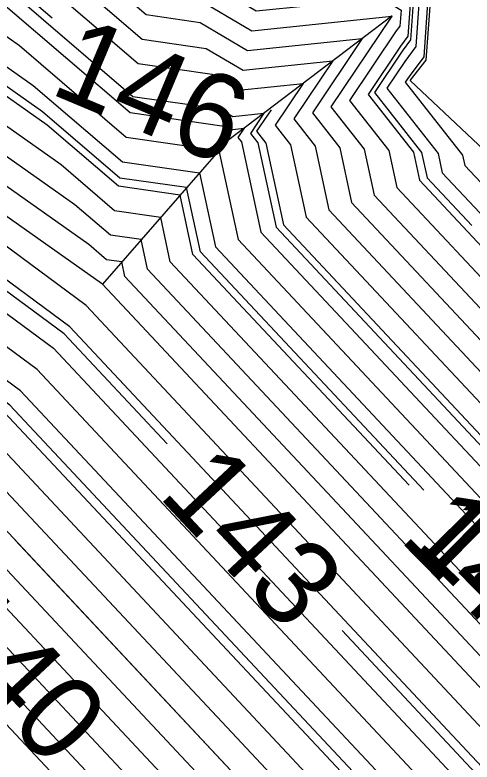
# Model space of a CAD drawing. Extents: x 2354170 to 2357230, y 866100 to 868290.
# Drawn here: x 2355276.88 to 2355287.59, y 867370.56 to 867388.09 of the extents above; entities that cross this region are included whole.
import ezdxf

# ---------------------------------------------------------------- set-up
doc = ezdxf.new("R2010")
doc.units = 0
for name, color, linetype in [('Default', 7, 'Continuous'), ('DTM Contours Major', 7, 'Continuous'), ('DTM Contours Major Text', 7, 'Continuous'), ('DTM Contours Minor', 7, 'Continuous'), ('DTM Contours Minor Text', 7, 'Continuous'), ('PH Exist DTM Breakline', 7, 'Continuous')]:
    doc.layers.add(name, color=color, linetype=linetype)

msp = doc.modelspace()

# ---------------------------------------------------------------- linework, layer by layer
at = {"layer": 'Default'}
for points in [[(2355192.812, 867440.624), (2355193.949, 867439.768), (2355195.388, 867438.69), (2355206.427, 867432.079), (2355206.938, 867431.728), (2355208.509, 867430.521), (2355208.638, 867430.43), (2355208.737, 867430.362), (2355208.813, 867430.307), (2355209.264, 867429.941), (2355232.009, 867416.082), (2355234.182, 867414.886), (2355244.609, 867408.747), (2355248.098, 867406.774), (2355250.744, 867405.262), (2355259.336, 867400.451), (2355263.605, 867397.789), (2355269.825, 867393.842), (2355276.331, 867389.237), (2355277.752, 867388.019)], [(2355211.302, 867434.261), (2355212.896, 867433.144), (2355215.912, 867431.05), (2355218.242, 867429.399), (2355231.958, 867418.233), (2355234.753, 867416.53), (2355235.02, 867416.383), (2355246.38, 867409.694), (2355247.837, 867408.871), (2355248.941, 867408.24), (2355259.212, 867402.489), (2355264.314, 867399.307), (2355271.749, 867394.59), (2355275.355, 867392.037), (2355279.952, 867388.096), (2355281.22, 867387.914), (2355282.325, 867387.255), (2355285.016, 867387.535), (2355283.847, 867385.793), (2355284.488, 867384.975), (2355284.765, 867383.691), (2355288.731, 867379.455), (2355289.943, 867378.496)], [(2355286.118, 867377.057), (2355281.049, 867382.472), (2355280.748, 867383.863), (2355279.301, 867384.072), (2355277.632, 867385.503), (2355267.26, 867392.846), (2355262.66, 867395.765), (2355259.502, 867397.734), (2355253.147, 867401.292), (2355248.447, 867403.979), (2355242.248, 867407.484), (2355233.065, 867412.89), (2355228.351, 867415.485), (2355207.68, 867428.08), (2355206.162, 867429.005), (2355204.245, 867430.13), (2355202.852, 867430.831)], [(2355208.306, 867429.818), (2355231.095, 867415.933), (2355233.903, 867414.387), (2355244.019, 867408.431), (2355248.185, 867406.075), (2355251.345, 867404.269), (2355259.378, 867399.772), (2355263.369, 867397.283), (2355269.184, 867393.593), (2355276.656, 867388.303), (2355279.58, 867385.797), (2355281.777, 867385.48), (2355281.914, 867385.398), (2355282.249, 867385.433), (2355282.104, 867385.216), (2355282.184, 867385.114), (2355282.642, 867382.994), (2355289.185, 867376.004), (2355292.151, 867373.66), (2355294.345, 867371.427), (2355296.448, 867368.717), (2355304.108, 867359.282), (2355308.101, 867352.969)], [(2355215.099, 867429.702), (2355224.393, 867422.135), (2355233.839, 867416.38), (2355234.741, 867415.884), (2355245.79, 867409.378), (2355247.924, 867408.172), (2355249.542, 867407.247), (2355259.253, 867401.81), (2355264.078, 867398.801), (2355271.108, 867394.341), (2355275.68, 867391.104), (2355279.859, 867387.522), (2355281.359, 867387.305), (2355282.223, 867386.791), (2355284.324, 867387.009), (2355283.411, 867385.649), (2355283.912, 867385.01), (2355284.234, 867383.517), (2355288.844, 867378.592), (2355293.091, 867375.235), (2355296.233, 867372.037), (2355299.245, 867368.156), (2355304.938, 867361.144), (2355309.734, 867353.563)], [(2355208.097, 867429.239), (2355230.18, 867415.783), (2355233.624, 867413.888), (2355243.429, 867408.115), (2355248.272, 867405.376), (2355251.945, 867403.277), (2355259.419, 867399.092), (2355263.132, 867396.777), (2355268.543, 867393.344), (2355276.981, 867387.37), (2355279.487, 867385.222), (2355281.659, 867384.909), (2355282.111, 867382.82), (2355289.299, 867375.141), (2355291.837, 867373.135), (2355293.715, 867371.224), (2355295.515, 867368.904), (2355303.831, 867358.661), (2355307.557, 867352.771)], [(2355207.889, 867428.659), (2355229.266, 867415.634), (2355233.345, 867413.389), (2355242.838, 867407.799), (2355248.36, 867404.678), (2355252.546, 867402.284), (2355259.461, 867398.413), (2355262.896, 867396.271), (2355267.901, 867393.095), (2355277.306, 867386.436), (2355279.394, 867384.647), (2355281.204, 867384.386), (2355281.58, 867382.646), (2355289.413, 867374.278), (2355291.524, 867372.61), (2355293.085, 867371.02), (2355294.583, 867369.091), (2355303.554, 867358.04), (2355307.012, 867352.573)], [(2355305.924, 867352.178), (2355303.001, 867356.799), (2355292.717, 867369.465), (2355291.826, 867370.613), (2355290.897, 867371.559), (2355289.64, 867372.553), (2355280.518, 867382.298), (2355280.293, 867383.341), (2355279.208, 867383.497), (2355277.957, 867384.57), (2355266.619, 867392.597), (2355262.423, 867395.258), (2355259.544, 867397.054), (2355253.748, 867400.299), (2355248.534, 867403.28), (2355241.658, 867407.168), (2355232.786, 867412.391), (2355227.436, 867415.336), (2355207.471, 867427.5)], [(2355305.38, 867351.98), (2355302.724, 867356.178), (2355291.785, 867369.652), (2355291.197, 867370.41), (2355290.583, 867371.034), (2355289.754, 867371.69), (2355279.987, 867382.124), (2355279.837, 867382.818), (2355279.115, 867382.922), (2355278.282, 867383.636), (2355265.977, 867392.347), (2355262.187, 867394.752), (2355259.586, 867396.375), (2355254.349, 867399.306), (2355248.621, 867402.581), (2355241.068, 867406.852), (2355232.507, 867411.892), (2355226.522, 867415.186), (2355207.263, 867426.921)], [(2355306.814, 867329.532), (2355304.091, 867335.365), (2355299.954, 867349.931), (2355299.925, 867350.006), (2355289.127, 867363.131), (2355283.332, 867369.784), (2355275.862, 867377.77), (2355260.316, 867389.261), (2355259.672, 867389.773), (2355259.654, 867389.783), (2355249.493, 867395.592), (2355235.164, 867403.694), (2355229.714, 867406.903), (2355217.375, 867413.694), (2355205.176, 867421.127), (2355204.281, 867421.673), (2355196.087, 867426.481)], [(2355216.829, 867426.038), (2355232.924, 867416.231), (2355234.462, 867415.385), (2355245.2, 867409.063), (2355248.011, 867407.473), (2355250.143, 867406.255), (2355259.295, 867401.131), (2355263.842, 867398.295), (2355270.467, 867394.091), (2355276.005, 867390.17), (2355279.766, 867386.947), (2355281.498, 867386.697), (2355282.12, 867386.327), (2355283.633, 867386.484), (2355282.975, 867385.504), (2355283.336, 867385.045), (2355283.704, 867383.343), (2355288.958, 867377.729), (2355292.778, 867374.71), (2355295.604, 867371.834), (2355298.313, 867368.343), (2355304.661, 867360.523), (2355309.19, 867353.365)], [(2355194.728, 867425.873), (2355203.967, 867420.451), (2355204.759, 867419.968), (2355215.546, 867413.395), (2355229.155, 867405.905), (2355233.984, 867403.062), (2355249.667, 867394.194), (2355258.653, 867389.057), (2355258.727, 867389.015), (2355261.386, 867386.903), (2355275.096, 867376.769), (2355281.684, 867369.726), (2355288.916, 867361.423), (2355298.503, 867349.771), (2355299.346, 867347.54), (2355303.04, 867334.535), (2355305.472, 867329.327), (2355306.138, 867327.003), (2355307.428, 867319.909), (2355309.032, 867310.676), (2355309.288, 867309.033), (2355309.726, 867299.906), (2355310.819, 867287.141), (2355311.856, 867273.989)], [(2355307.099, 867342.891), (2355304.291, 867351.584), (2355302.17, 867354.937), (2355290.048, 867369.868), (2355289.969, 867369.965), (2355289.926, 867370.013), (2355278.926, 867381.773), (2355278.907, 867381.787), (2355264.695, 867391.849), (2355261.714, 867393.74), (2355259.669, 867395.016), (2355255.551, 867397.321), (2355248.796, 867401.183), (2355239.887, 867406.22), (2355231.948, 867410.894), (2355224.692, 867414.888), (2355206.845, 867425.762)], [(2355311.297, 867273.574), (2355310.188, 867287.632), (2355309.159, 867299.659), (2355308.746, 867308.258), (2355308.288, 867311.199), (2355306.779, 867319.882), (2355305.566, 867326.554), (2355304.8, 867329.224), (2355302.515, 867334.12), (2355299.043, 867346.344), (2355297.792, 867349.653), (2355288.811, 867360.569), (2355280.86, 867369.697), (2355274.713, 867376.269), (2355261.921, 867385.724), (2355258.255, 867388.636), (2355258.152, 867388.695), (2355249.755, 867393.495), (2355233.393, 867402.746), (2355228.876, 867405.406), (2355214.632, 867413.246), (2355204.551, 867419.389), (2355203.81, 867419.84), (2355194.048, 867425.569)], [(2355306.201, 867343.789), (2355303.747, 867351.386), (2355301.893, 867354.316), (2355291.3, 867367.364), (2355289.863, 867369.111), (2355289.102, 867369.985), (2355278.543, 867381.273), (2355276.335, 867382.905), (2355264.054, 867391.6), (2355261.478, 867393.234), (2355259.71, 867394.337), (2355256.152, 867396.329), (2355248.883, 867400.484), (2355239.297, 867405.904), (2355231.669, 867410.395), (2355223.778, 867414.739), (2355206.637, 867425.183)], [(2355310.179, 867272.744), (2355308.928, 867288.613), (2355308.025, 867299.165), (2355307.663, 867306.709), (2355306.8, 867312.243), (2355305.482, 867319.828), (2355304.422, 867325.656), (2355303.458, 867329.019), (2355301.464, 867333.29), (2355298.436, 867343.953), (2355296.369, 867349.418), (2355288.6, 867358.86), (2355279.211, 867369.64), (2355273.947, 867375.268), (2355262.991, 867383.366), (2355257.31, 867387.879), (2355257.151, 867387.969), (2355249.929, 867392.097), (2355232.213, 867402.115), (2355228.317, 867404.408), (2355212.802, 867412.948), (2355204.133, 867418.23), (2355203.497, 867418.618), (2355192.688, 867424.961)], [(2355309.62, 867272.329), (2355308.298, 867289.104), (2355307.458, 867298.918), (2355307.121, 867305.935), (2355306.055, 867312.765), (2355304.833, 867319.801), (2355303.85, 867325.207), (2355302.787, 867328.917), (2355300.939, 867332.875), (2355298.132, 867342.758), (2355295.658, 867349.3), (2355288.495, 867358.006), (2355278.387, 867369.611), (2355273.564, 867374.768), (2355263.526, 867382.188), (2355256.838, 867387.5), (2355256.65, 867387.606), (2355250.016, 867391.398), (2355231.622, 867401.799), (2355228.038, 867403.909), (2355211.888, 867412.799), (2355203.925, 867417.65), (2355203.34, 867418.007), (2355192.009, 867424.657)], [(2355206.22, 867424.024), (2355221.949, 867414.44), (2355231.11, 867409.398), (2355238.116, 867405.273), (2355249.057, 867399.086), (2355257.354, 867394.343), (2355259.793, 867392.978), (2355261.005, 867392.222), (2355262.771, 867391.102), (2355271.19, 867385.141), (2355277.777, 867380.272), (2355287.454, 867369.927), (2355289.653, 867367.402), (2355293.804, 867362.357), (2355301.34, 867353.075), (2355302.658, 867350.99), (2355304.404, 867345.586), (2355306.717, 867337.441)], [(2355306.192, 867337.025), (2355303.505, 867346.484), (2355302.114, 867350.792), (2355301.063, 867352.454), (2355295.055, 867359.854), (2355289.548, 867366.548), (2355286.629, 867369.898), (2355277.394, 867379.772), (2355268.618, 867386.259), (2355262.13, 867390.852), (2355260.769, 867391.716), (2355259.835, 867392.298), (2355257.955, 867393.351), (2355249.144, 867398.387), (2355237.526, 867404.957), (2355230.831, 867408.899), (2355221.034, 867414.291), (2355206.011, 867423.444)], [(2355305.667, 867336.61), (2355302.607, 867347.382), (2355301.57, 867350.594), (2355300.786, 867351.833), (2355296.307, 867357.35), (2355289.442, 867365.694), (2355285.805, 867369.87), (2355277.011, 867379.271), (2355266.046, 867387.376), (2355261.488, 867390.603), (2355260.532, 867391.21), (2355259.876, 867391.619), (2355258.556, 867392.358), (2355249.232, 867397.689), (2355236.935, 867404.641), (2355230.551, 867408.4), (2355220.119, 867414.142), (2355205.802, 867422.865)], [(2355307.485, 867329.634), (2355304.616, 867335.78), (2355300.81, 867349.179), (2355300.481, 867350.199), (2355300.232, 867350.592), (2355298.811, 867352.343), (2355289.232, 867363.985), (2355284.157, 867369.812), (2355276.245, 867378.271), (2355260.902, 867389.612), (2355260.206, 867390.105), (2355260.06, 867390.198), (2355259.959, 867390.26), (2355259.758, 867390.373), (2355249.406, 867396.291), (2355235.755, 867404.009), (2355229.993, 867407.402), (2355218.29, 867413.843), (2355205.385, 867421.706), (2355204.437, 867422.284)], [(2355233.999, 867418.917), (2355235.283, 867417.936), (2355236.153, 867417.275), (2355236.787, 867416.797), (2355239.332, 867414.507), (2355246.971, 867410.01), (2355247.749, 867409.57), (2355248.34, 867409.232), (2355259.17, 867403.169), (2355264.551, 867399.813), (2355272.391, 867394.839), (2355275.03, 867392.971), (2355280.046, 867388.671), (2355281.081, 867388.522), (2355282.428, 867387.72), (2355285.708, 867388.06), (2355284.283, 867385.937), (2355285.064, 867384.94), (2355285.296, 867383.865), (2355288.617, 867380.318), (2355293.718, 867376.286), (2355297.492, 867372.444), (2355301.11, 867367.782), (2355305.492, 867362.385)], [(2355212.573, 867415.913), (2355216.461, 867413.545), (2355229.434, 867406.404), (2355234.574, 867403.378), (2355249.58, 867394.893), (2355259.153, 867389.42), (2355259.2, 867389.394), (2355260.851, 867388.082), (2355275.479, 867377.27), (2355282.508, 867369.755), (2355289.021, 867362.277), (2355292.738, 867357.76)], [(2355302.644, 867355.245), (2355302.447, 867355.557), (2355290.852, 867369.839), (2355290.567, 867370.206), (2355290.27, 867370.509), (2355289.868, 867370.827), (2355279.456, 867381.95), (2355279.381, 867382.295), (2355279.022, 867382.347), (2355278.607, 867382.703), (2355265.336, 867392.098), (2355261.951, 867394.246), (2355259.627, 867395.695), (2355254.95, 867398.314), (2355248.708, 867401.882), (2355240.477, 867406.536), (2355232.227, 867411.393), (2355225.607, 867415.037), (2355224.591, 867415.657)], [(2355303.078, 867343.461), (2355301.709, 867348.281), (2355301.025, 867350.397), (2355300.509, 867351.213), (2355297.559, 867354.847), (2355289.337, 867364.84), (2355284.981, 867369.841), (2355276.628, 867378.771), (2355263.474, 867388.494), (2355260.847, 867390.354), (2355260.296, 867390.704), (2355259.918, 867390.94), (2355259.157, 867391.366), (2355249.319, 867396.99), (2355236.345, 867404.325), (2355230.272, 867407.901), (2355229.844, 867408.137)], [(2355306.165, 867341.65), (2355305.302, 867344.687), (2355303.202, 867351.188), (2355301.616, 867353.695), (2355292.552, 867364.861), (2355289.758, 867368.256), (2355288.278, 867369.956), (2355278.16, 867380.772), (2355273.762, 867384.023), (2355263.412, 867391.351), (2355261.241, 867392.728), (2355259.752, 867393.657), (2355256.753, 867395.336), (2355248.97, 867399.785), (2355238.706, 867405.589), (2355234.801, 867407.888)], [(2355260.901, 867407.528), (2355264.551, 867404.03), (2355265.91, 867402.726), (2355266.756, 867401.967), (2355273.633, 867398.698), (2355275.536, 867397.291), (2355277.215, 867396.115), (2355278.783, 867392.373), (2355280.418, 867390.971), (2355280.524, 867390.956), (2355282.839, 867389.577), (2355283.005, 867389.594), (2355285.433, 867389.308), (2355286.559, 867388.606), (2355286.456, 867387.106), (2355286.114, 867386.645), (2355286.026, 867386.514), (2355287.368, 867384.801), (2355287.42, 867384.561), (2355288.162, 867383.769), (2355294.972, 867378.386), (2355300.011, 867373.258), (2355304.841, 867367.034), (2355306.599, 867364.868)], [(2355259.087, 867404.528), (2355265.023, 867400.825), (2355273.673, 867395.337), (2355274.379, 867394.838), (2355280.232, 867389.821), (2355280.803, 867389.739), (2355282.634, 867388.648), (2355284.366, 867388.828), (2355285.575, 867388.686), (2355286.136, 867388.336), (2355286.085, 867387.588), (2355285.915, 867387.358), (2355285.155, 867386.225), (2355286.216, 867384.871), (2355286.358, 867384.213), (2355288.389, 867382.043), (2355294.345, 867377.336), (2355295.994, 867375.658)], [(2355260.167, 867404.508), (2355265.26, 867401.331), (2355271.331, 867397.48), (2355274.034, 867396.195), (2355274.438, 867395.896), (2355274.795, 867395.646), (2355275.128, 867394.85), (2355280.325, 867390.396), (2355280.663, 867390.347), (2355282.736, 867389.113), (2355283.685, 867389.211), (2355285.504, 867388.997), (2355286.347, 867388.471), (2355286.271, 867387.347), (2355286.015, 867387.001), (2355285.59, 867386.37), (2355286.792, 867384.836), (2355286.889, 867384.387), (2355288.276, 867382.906), (2355294.659, 867377.861), (2355299.381, 867373.055), (2355303.908, 867367.221), (2355306.322, 867364.247)], [(2355259.129, 867403.848), (2355264.787, 867400.319), (2355273.032, 867395.088), (2355274.704, 867393.904), (2355280.139, 867389.246), (2355280.942, 867389.13), (2355282.531, 867388.184), (2355285.046, 867388.445), (2355285.647, 867388.374), (2355285.925, 867388.2), (2355285.9, 867387.829), (2355285.815, 867387.715), (2355284.719, 867386.081), (2355285.64, 867384.906), (2355285.827, 867384.039), (2355288.503, 867381.18), (2355294.032, 867376.811), (2355298.122, 867372.648), (2355302.043, 867367.595), (2355305.769, 867363.006)], [(2355282.878, 867385.864), (2355282.54, 867385.36), (2355282.76, 867385.079), (2355283.173, 867383.169), (2355289.072, 867376.866), (2355292.464, 867374.185), (2355294.974, 867371.631), (2355297.38, 867368.53), (2355304.385, 867359.902), (2355308.645, 867353.167), (2355311.353, 867344.783), (2355312.436, 867342.447), (2355313.303, 867340.534), (2355315.587, 867335.818), (2355316.732, 867330.114), (2355317.511, 867325.449), (2355318.692, 867320.721), (2355319.009, 867316.194), (2355319.731, 867311.66), (2355320.166, 867304.517), (2355320.381, 867300.137), (2355320.604, 867297.426)], [(2355308.979, 867294.89), (2355308.592, 867299.412), (2355308.204, 867307.484), (2355307.544, 867311.721), (2355306.131, 867319.855), (2355304.994, 867326.105), (2355304.129, 867329.122), (2355301.99, 867333.705), (2355298.739, 867345.149), (2355297.081, 867349.535), (2355288.706, 867359.715), (2355280.036, 867369.669), (2355274.33, 867375.769), (2355267.119, 867381.099)]]:
    msp.add_lwpolyline(points, dxfattribs=at)
at = {"layer": 'DTM Contours Major'}
msp.add_lwpolyline([(2355286.457, 867376.942), (2355281.226, 867382.53), (2355280.9, 867384.038), (2355279.332, 867384.264), (2355277.523, 867385.814), (2355267.474, 867392.929), (2355262.738, 867395.933), (2355259.489, 867397.96), (2355252.947, 867401.622), (2355248.418, 867404.212), (2355242.445, 867407.589), (2355233.158, 867413.056), (2355228.656, 867415.535), (2355207.749, 867428.273), (2355206.214, 867429.208), (2355204.471, 867430.231), (2355203.316, 867430.813)], dxfattribs=at)
at = {"layer": 'DTM Contours Minor'}
for points in [[(2355280.443, 867378.028), (2355278.032, 867380.606), (2355272.905, 867384.396), (2355263.198, 867391.268), (2355261.163, 867392.559), (2355259.766, 867393.431), (2355256.953, 867395.005), (2355248.999, 867399.552), (2355238.509, 867405.483), (2355231.296, 867409.73), (2355222.558, 867414.54), (2355206.359, 867424.41), (2355205.169, 867425.135), (2355199.94, 867428.204), (2355189.27, 867433.578)], [(2355218.242, 867429.399), (2355231.958, 867418.233), (2355234.753, 867416.53), (2355235.02, 867416.383), (2355246.38, 867409.694), (2355247.837, 867408.871), (2355248.941, 867408.24), (2355259.212, 867402.489), (2355264.314, 867399.307), (2355271.749, 867394.59), (2355275.355, 867392.037), (2355279.952, 867388.096), (2355281.22, 867387.914), (2355282.325, 867387.255), (2355285.016, 867387.535), (2355283.847, 867385.793), (2355284.488, 867384.975), (2355284.765, 867383.691), (2355288.731, 867379.455), (2355293.405, 867375.76), (2355296.863, 867372.241), (2355300.178, 867367.969), (2355305.215, 867361.764)], [(2355307.997, 867341.992), (2355304.835, 867351.782), (2355302.447, 867355.557), (2355290.852, 867369.839), (2355290.567, 867370.206), (2355290.27, 867370.509), (2355289.868, 867370.827), (2355279.456, 867381.95), (2355279.381, 867382.295), (2355279.022, 867382.347), (2355278.607, 867382.703), (2355265.336, 867392.098), (2355261.951, 867394.246), (2355259.627, 867395.695), (2355254.95, 867398.314), (2355248.708, 867401.882), (2355240.477, 867406.536), (2355232.227, 867411.393), (2355225.607, 867415.037), (2355207.054, 867426.341)], [(2355235.87, 867423.344), (2355240.24, 867420.022), (2355243.428, 867417.623), (2355247.116, 867414.303), (2355249.471, 867412.461), (2355251.104, 867411.166), (2355255.457, 867406.779), (2355259.073, 867404.754), (2355265.102, 867400.994), (2355273.887, 867395.42), (2355274.271, 867395.149), (2355280.263, 867390.013), (2355280.756, 867389.942), (2355282.668, 867388.803), (2355284.139, 867388.956), (2355285.552, 867388.789), (2355286.207, 867388.381), (2355286.147, 867387.508), (2355285.948, 867387.239), (2355285.3, 867386.273), (2355286.408, 867384.859), (2355286.535, 867384.271), (2355287.585, 867383.15)], [(2355305.317, 867336.334), (2355302.008, 867347.981), (2355301.207, 867350.463), (2355300.601, 867351.42), (2355297.142, 867355.681), (2355289.372, 867365.124), (2355285.256, 867369.851), (2355276.756, 867378.938), (2355264.331, 867388.122), (2355261.061, 867390.437), (2355260.375, 867390.872), (2355259.904, 867391.166), (2355258.956, 867391.697), (2355249.29, 867397.223), (2355236.542, 867404.431), (2355230.365, 867408.067), (2355219.51, 867414.042), (2355205.663, 867422.479)], [(2355248.206, 867406.496), (2355250.944, 867404.931), (2355259.35, 867400.225), (2355263.526, 867397.62), (2355269.612, 867393.759), (2355276.439, 867388.926), (2355279.642, 867386.18), (2355281.684, 867385.886), (2355281.983, 867385.708), (2355282.71, 867385.783), (2355282.394, 867385.312), (2355282.568, 867385.091), (2355282.996, 867383.111), (2355289.11, 867376.579), (2355292.36, 867374.01), (2355294.764, 867371.563), (2355297.069, 867368.592), (2355304.292, 867359.695), (2355308.464, 867353.101)], [(2355276.883, 867375.768), (2355282.508, 867369.755), (2355289.021, 867362.277), (2355299.214, 867349.889), (2355299.65, 867348.735), (2355303.566, 867334.95), (2355306.143, 867329.429), (2355306.71, 867327.452), (2355308.077, 867319.936), (2355309.776, 867310.154), (2355309.83, 867309.807), (2355309.975, 867306.788), (2355310.308, 867300.018), (2355310.374, 867299.217), (2355311.449, 867286.65), (2355312.415, 867274.403)], [(2355317.338, 867269.589), (2355316.141, 867277.169), (2355315.651, 867283.38), (2355315.106, 867289.752), (2355314.258, 867300.065), (2355313.872, 867307.912), (2355313.706, 867310.644), (2355312.376, 867318.999), (2355312.292, 867320.202), (2355311.978, 867321.459), (2355310.548, 867330.023), (2355310.451, 867330.507), (2355309.975, 867331.489), (2355307.068, 867337.717), (2355305.003, 867344.987), (2355303.021, 867351.122), (2355301.524, 867353.488), (2355292.969, 867364.026), (2355289.723, 867367.972), (2355288.003, 867369.946), (2355284.542, 867373.646)]]:
    msp.add_lwpolyline(points, dxfattribs=at)
at = {"layer": 'PH Exist DTM Breakline'}
for points in [[(2355331.788, 867125.933), (2355331.895, 867160.008), (2355332.095, 867192.96), (2355332.294, 867229.157), (2355331.909, 867258.987), (2355330.369, 867283.152), (2355328.116, 867300.229), (2355326.882, 867312.866), (2355326.195, 867321.329), (2355324.13, 867330.223), (2355321.362, 867341.792), (2355317.99, 867347.937), (2355314.379, 867355.251), (2355307.342, 867366.532), (2355301.326, 867373.683), (2355295.488, 867379.25), (2355288.031, 867384.762), (2355286.14, 867386.551), (2355286.514, 867387.031), (2355286.635, 867388.655), (2355285.418, 867389.374), (2355282.861, 867389.676), (2355280.46, 867391.235)], [(2355285.717, 867388.067), (2355281.856, 867385.134), (2355278.93, 867381.777)]]:
    msp.add_lwpolyline(points, dxfattribs=at)

# ---------------------------------------------------------------- texts
at = {"layer": 'Default'}
for s, rotation, p in [('146', 337.1965, (2355277.652, 867386.265)), ('145', 314.5501, (2355285.859, 867375.787))]:
    msp.add_text(s, height=2, rotation=rotation, dxfattribs=at).set_placement(p)
at = {"layer": 'DTM Contours Major Text'}
for s, rotation, p in [('145', 315.3378, (2355286.185, 867375.64)), ('140', 313.0879, (2355274.677, 867373.631))]:
    msp.add_text(s, height=2, rotation=rotation, dxfattribs=at).set_placement(p)
at = {"layer": 'DTM Contours Minor Text'}
msp.add_text('143', height=2, rotation=313.0879, dxfattribs=at).set_placement((2355280.208, 867376.816))

doc.saveas('drawing.dxf')
